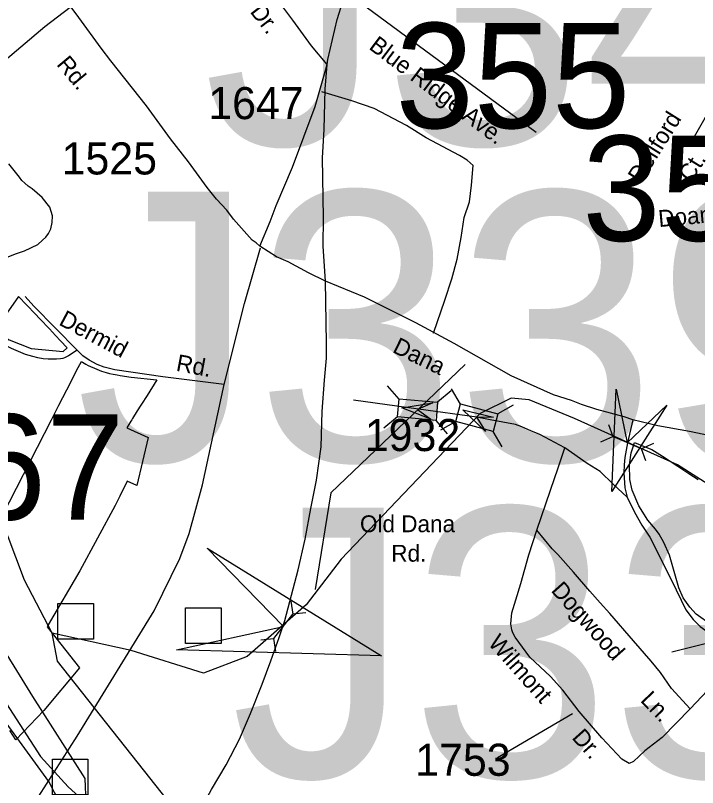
# Model space of a CAD drawing. Extents: x 884530 to 1028605, y 526725 to 653634.
# Drawn here: x 970449 to 973109, y 591067 to 594076 of the extents above; entities that cross this region are included whole.
import ezdxf

# ---------------------------------------------------------------- set-up
doc = ezdxf.new("R2010")
doc.units = 0
for name, color, linetype in [('Exist Boundary Political City Limit New', 7, 'Continuous'), ('Exist Boundary Political City Limit New Hole', 7, 'Continuous'), ('Exist Hydrographic Creek Single Shore', 7, 'Continuous'), ('Exist Road Non-System Structure Non-Sys Other Attributed CELL', 7, 'Continuous'), ('Exist Road Non-System Structure Non-Sys Other Number Label', 7, 'Continuous'), ('Exist Road Non-System Type 51', 7, 'Continuous'), ('Exist Road Non-System Type 51 Label', 7, 'Continuous'), ('Exist Road Primary US UnDivided 4 Lane Attributed', 7, 'Continuous'), ('Exist Road Secondary Structure Culvert Attributed CELL', 7, 'Continuous'), ('Exist Road Secondary Structure Culvert CELL', 7, 'Continuous'), ('Exist Road Secondary Structure Culvert Number Label', 7, 'Continuous'), ('Exist Road Secondary Structure Standard Bridge Attributed CELL', 7, 'Continuous'), ('Exist Road Secondary Structure Standard Bridge CELL', 7, 'Continuous'), ('Exist Road Secondary Structure Standard Bridge Number Label', 7, 'Continuous'), ('Exist Road Secondary Type 41 Attributed', 7, 'Continuous'), ('Exist Road Secondary Type 51 Attributed', 7, 'Continuous'), ('Exist Road Secondary Type 51 Label', 7, 'Continuous'), ('Exist Road Secondary Type 51 Number Label', 7, 'Continuous'), ('Exist Utilities Electrical Transmission Line', 7, 'Continuous'), ('Map Preparation Boundary City Limit Buffer Line', 7, 'Continuous')]:
    doc.layers.add(name, color=color, linetype=linetype)

msp = doc.modelspace()

# ---------------------------------------------------------------- linework, layer by layer
at = {"layer": 'Exist Boundary Political City Limit New'}
for points in [[(970369.6, 592073.8), (970589.2, 592500), (970616.9, 592553.8), (970618.3, 592556.5), (970649.1, 592616.3), (970694.1, 592703.7), (970706.4, 592727.5), (970710, 592725), (970723.2, 592716.9), (970733.1, 592711.6), (970742.2, 592707.1), (970756.9, 592700.7), (970784.7, 592689.9), (970793.4, 592686.9), (970803.1, 592684), (970815.1, 592681), (970829.6, 592678.2), (970845.8, 592674.7), (970857.7, 592672.7), (970900.3, 592666.4), (971000.9, 592655.2), (970962.6, 592594.8), (970941.1, 592561.1), (970938.2, 592556.5), (970924.1, 592534.3)], [(970924.1, 592534.3), (970905.1, 592504.4), (970902.3, 592500), (970898.8, 592494.5), (970883.2, 592468.1), (970966.3, 592431), (970921.7, 592244.1), (970885.2, 592260.5), (970855.6, 592202.1), (970837.4, 592166.2), (970699.6, 591911.7), (970576.2, 591700.2), (970572.6, 591692.9), (970698.2, 591533.6), (970560.2, 591367.3), (970450.9, 591252.7), (970427, 591288.5)], [(973161.4, 591700.4), (973103.9, 591742), (973078.7, 591769.1), (973052.7, 591806.1), (973035.6, 591844.5), (973020.5, 591899.1), (972998.7, 591972.2), (972976.7, 592022), (972958.5, 592053.8), (972944.8, 592073.9), (972915.1, 592108.5), (972879.9, 592165.2), (972853.4, 592226.2), (972844.1, 592267.1), (972842.9, 592324.5), (972850.1, 592371.4), (972857.2, 592394.4), (972862.8, 592412.1), (972900.4, 592396.5), (972930.3, 592383.7), (972971.7, 592358.4), (973031.4, 592319.8), (973074.8, 592290.4), (973111.1, 592266.8)]]:
    msp.add_lwpolyline(points, dxfattribs=at)
at = {"layer": 'Exist Boundary Political City Limit New Hole'}
msp.add_lwpolyline([(970510.1, 592777.8), (970635.6, 592766.1), (970650.4, 592780.1), (970624.9, 592807.5), (970604.5, 592828.3), (970581.2, 592853.9), (970543.5, 592893.3), (970525.3, 592913.1), (970461.1, 592981.1), (970458.6, 592977.3), (970364.1, 592845.3), (970424.6, 592811.6), (970510.1, 592777.8)], dxfattribs=at)
at = {"layer": 'Exist Hydrographic Creek Single Shore'}
for points in [[(970592.1, 591668.2), (970484.2, 591874.4), (970258, 592471.8), (969695, 593549.7), (969614.4, 593636.6), (968934.7, 593991.6), (967991.2, 594443.8), (967892, 594462.1)], [(972203.1, 592715.2), (971678.2, 592215.4), (971617, 591838)], [(974388.7, 591470), (974286.1, 591539.9), (973517, 591977.4), (973256, 592180.5), (973030.2, 592324.3), (972629.3, 592505.3), (972452.7, 592578.2), (972382.1, 592584.8), (972260.7, 592524), (971719.6, 591956.6), (971582.7, 591778.4), (971352.9, 591577.1), (971181.9, 591513), (970899.8, 591601.4), (970592.1, 591668.2)], [(970416.9, 587396.7), (970455.2, 587447), (970487.6, 587563.1), (970620.8, 587860.5), (970648.3, 588654.1), (970734.4, 589495.4), (970786.7, 590088.9), (970777.4, 590374.5), (970689.4, 590876.4), (970578.6, 591090), (969975.3, 591919.6)], [(971660.4, 590346.5), (971559.5, 590400), (971140.9, 590892.9), (970613.3, 591559.4), (970592.1, 591668.2)]]:
    msp.add_lwpolyline(points, dxfattribs=at)
at = {"layer": 'Exist Road Non-System Structure Non-Sys Other Attributed CELL'}
for points in [[(970614.1, 591784.1), (970753, 591784.1), (970753, 591645.1), (970614.1, 591645.1)], [(971111.8, 591766.9), (971250.8, 591766.9), (971250.8, 591627.8), (971111.8, 591627.8)], [(970592.8, 591176.7), (970731.8, 591176.7), (970731.8, 591037.6), (970592.8, 591037.6)]]:
    msp.add_lwpolyline(points, close=True, dxfattribs=at)
at = {"layer": 'Exist Road Non-System Type 51'}
for p, q in [((971739.7, 594166.5), (972479, 593621.4)), ((973214.8, 593814.4), (973090.1, 593593.2))]:
    msp.add_line(p, q, dxfattribs=at)
for points in [[(970662.4, 594106.4), (970563.9, 594031.4), (970393.6, 593887.6), (970343.7, 593844.6), (970324.8, 593825.8), (970307.9, 593803.3), (970275.4, 593720.8), (970259, 593676.3)], [(972079.5, 592837.2), (972123.5, 592965.8), (972151, 593049.8), (972171.1, 593126.7), (972186.4, 593210.6), (972199.2, 593288.4), (972219.6, 593349.8), (972227.3, 593415), (972233.8, 593490.6), (972210.1, 593512.2), (972180.3, 593530.4), (972050.2, 593598.6), (971974.4, 593646.6), (971847.2, 593713.1), (971760.9, 593743.3), (971643.7, 593778.4)], [(970376.6, 593118.6), (970452.7, 593148.7), (970484.3, 593159.1), (970536.4, 593183.5), (970553.8, 593199.6), (970566.8, 593211.7), (970578, 593226.5), (970587.2, 593244.2), (970591.9, 593269), (970593.7, 593294.5), (970582.5, 593329.3), (970552.6, 593367), (970513.8, 593400.7), (970498.6, 593411), (970485.2, 593421.8), (970474.2, 593432.4), (970464.5, 593445.2), (970423.5, 593497.6)], [(971263, 592637.6), (971342.5, 592953.3), (971404.4, 593170.2)], [(970689.9, 592771.3), (970521, 592942.5), (970487.2, 592980.5)], [(970689.9, 592771.3), (970655.7, 592748.8), (970640.5, 592741.7), (970633.4, 592739.1), (970624.6, 592737.7), (970609.6, 592736.7), (970593.8, 592736.3), (970576.1, 592736.4), (970556.8, 592737.7), (970536.5, 592741.1), (970517, 592746.7), (970488.1, 592754.6), (970433.4, 592777.5), (970325.8, 592829.3), (970284.6, 592856.1), (970274.1, 592865.1), (970266.8, 592875), (970235.2, 592930.9)], [(971263, 592637.6), (971023.6, 592666.9), (970836.7, 592694.4), (970795.1, 592705.6), (970767.2, 592716.1), (970736, 592732.6), (970711.7, 592749.1), (970689.9, 592771.3)], [(970206.9, 590768.1), (970326.3, 590820.6), (970381.4, 590851.5), (970432.1, 590887.7), (970474.9, 590936.5), (970540.5, 591032.4), (970689.7, 591266.3), (970990.2, 591755.4), (971089.8, 591959.7), (971126.5, 592056.2), (971178.5, 592246.8), (971263, 592637.6)]]:
    msp.add_lwpolyline(points, dxfattribs=at)
at = {"layer": 'Exist Road Primary US UnDivided 4 Lane Attributed'}
for points in [[(971664.4, 593885.2), (971666.8, 593904.6), (971703.2, 594059.7), (971725.4, 594130.5), (971732.1, 594161.9), (971751.7, 594213.3), (971829, 594347.9), (971861.6, 594410.6), (971946.9, 594554.3), (971985.3, 594627), (972057.9, 594725), (972108.4, 594794.4), (972192.3, 594896.6), (972293.7, 595007.8)], [(971658.5, 593040.8), (971649.2, 593176.1), (971650.6, 593289.1), (971646.7, 593521.4), (971652.5, 593631.3), (971656.7, 593789.1), (971664.4, 593885.2)], [(971500, 591718.1), (971551.1, 591915.7), (971579.1, 592034.7), (971601.3, 592154.1), (971623.2, 592265.3), (971641.6, 592394.8), (971645.5, 592532.1), (971653.8, 592654), (971662.2, 592739.8), (971662.2, 592800), (971658.5, 593040.8)], [(971134.6, 590910.9), (971174.8, 590988), (971213.2, 591058.8), (971270.5, 591154.9), (971322, 591255.1), (971365.6, 591355.6), (971411.5, 591470.1), (971444.4, 591560.1), (971477.1, 591651.6), (971500, 591718.1)]]:
    msp.add_lwpolyline(points, dxfattribs=at)
at = {"layer": 'Exist Road Secondary Structure Culvert Attributed CELL'}
for points in [[(972989, 592557.3), (972774.1, 592219.9), (972791.5, 592619.5), (972834.2, 592410.7)], [(971196.1, 592000.2), (971876.7, 591579.8), (971077.1, 591603.6), (971493.6, 591694.8)]]:
    msp.add_lwpolyline(points, close=True, dxfattribs=at)
at = {"layer": 'Exist Road Secondary Structure Culvert CELL'}
for p, q in [((972760.8, 592481.9), (972778.5, 592434.3)), ((972732, 592414), (972778.5, 592434.3)), ((972889.9, 592387), (972778.5, 592434.3)), ((972936.4, 592407.3), (972889.9, 592387)), ((972907.6, 592339.5), (972889.9, 592387)), ((971523.3, 591792.6), (971530.8, 591742.4)), ((971456.4, 591647.1), (971530.8, 591742.4)), ((971581.4, 591747.2), (971530.8, 591742.4)), ((971405.8, 591642.3), (971456.4, 591647.1)), ((971463.9, 591596.9), (971456.4, 591647.1))]:
    msp.add_line(p, q, dxfattribs=at)
at = {"layer": 'Exist Road Secondary Structure Standard Bridge Attributed CELL'}
for points in [[(972069.3, 592503), (971955.6, 592547), (972076, 592565.7), (972016.2, 592540.4)], [(972282.3, 592454.3), (972194, 592538.4), (972312.5, 592509.7), (972247.6, 592509.2)]]:
    msp.add_lwpolyline(points, close=True, dxfattribs=at)
at = {"layer": 'Exist Road Secondary Structure Standard Bridge CELL'}
for p, q in [((971944.7, 592580.1), (971900.3, 592632.9)), ((972184, 592560.7), (972149.5, 592620.4)), ((972148.1, 592612.5), (972095.3, 592568.2)), ((972390, 592557.3), (972330.3, 592522.8)), ((971938.6, 592511.3), (971885.8, 592467)), ((972133.5, 592445), (972089.1, 592497.8)), ((972166.1, 592494), (972106.4, 592459.5)), ((972346.5, 592394.9), (972312, 592454.6))]:
    msp.add_line(p, q, dxfattribs=at)
for points in [[(972089.1, 592497.8), (971938.6, 592511), (971944.8, 592581.3), (972095.3, 592568.2)], [(972312, 592454.6), (972166.1, 592493.7), (972184.3, 592561.9), (972330.3, 592522.8)]]:
    msp.add_lwpolyline(points, close=True, dxfattribs=at)
at = {"layer": 'Exist Road Secondary Type 41 Attributed'}
for points in [[(972766, 591745.6), (972728.5, 591786.1), (972688.9, 591832.2), (972625.4, 591906.5), (972563.8, 591974.7), (972542.4, 591997.3), (972482.1, 592070.3)], [(973080.1, 591372.8), (973007.1, 591452.5), (972964, 591514.5), (972927.7, 591559.7), (972858.3, 591638.3), (972766, 591745.6)]]:
    msp.add_lwpolyline(points, dxfattribs=at)
at = {"layer": 'Exist Road Secondary Type 51 Attributed'}
for points in [[(971664.4, 593885.2), (971603.3, 593958), (971531.2, 594057.9), (971475.7, 594129.8), (971439.1, 594173.2), (971391.1, 594232.8), (971336.2, 594311.3), (971313.4, 594338.7), (971266.1, 594392.2), (971215.7, 594457.8), (971094.5, 594594.9), (971041.6, 594661.5)], [(971401.9, 593176.1), (971387.2, 593189.2), (971372.6, 593200.6), (971299.3, 593282), (971272.6, 593316.9), (971233.5, 593360.4), (971197, 593405.7), (971124, 593504.8), (971053.2, 593595.3), (970960.3, 593723.6), (970821.5, 593898.7), (970783.3, 593948.1), (970696.1, 594067.6), (970654.8, 594124.3), (970591.1, 594200.4), (970564, 594242.9), (970526.3, 594285.4)], [(971401.9, 593176.1), (971442, 593272.3), (971466.1, 593335.6), (971529.9, 593484), (971617.7, 593721.4), (971664.4, 593885.2)], [(971658.5, 593040.8), (971591.3, 593072.6), (971512.5, 593115.9), (971466.9, 593135.4), (971401.9, 593176.1)], [(972856, 592500.4), (972822.2, 592511.4), (972715.6, 592540.2), (972656.3, 592559.3), (972617, 592575.8), (972547.3, 592597.6), (972381.7, 592671.4), (972159.3, 592798), (972010.4, 592877.8), (971809.5, 592978.2), (971658.5, 593040.8)], [(972020.4, 592541.2), (971766.5, 592576.6)], [(972247.5, 592510.2), (972020.4, 592541.2)], [(972591, 592390.2), (972493.2, 592442.6), (972459.2, 592456.7), (972423, 592472.4), (972398.5, 592481.1), (972300.5, 592500.2), (972247.5, 592510.2)], [(972856, 592500.4), (972835.8, 592410.7), (972824.9, 592353.2), (972822.6, 592324.9), (972820.8, 592293.6), (972824.9, 592235.4), (972834.4, 592198)], [(973776.1, 592358.1), (973728.7, 592358.1), (973623, 592367.8), (973435.3, 592402.7), (973294.3, 592417.8), (973188.7, 592431.5), (973076.9, 592454.3), (972953.7, 592476.2), (972856, 592500.4)], [(972482.1, 592070.3), (972534.9, 592225.5), (972564.7, 592312.7), (972591, 592390.2)], [(972834.4, 592198), (972779.3, 592249.2), (972728.6, 592298.1), (972678.2, 592330.1), (972591, 592390.2)], [(972834.4, 592198), (972863.4, 592140.2), (972892, 592089.3), (972922.2, 592042.3), (973006.7, 591875.2), (973062.6, 591759.2), (973091.5, 591721), (973118.9, 591693.7), (973160, 591664), (973182.8, 591651.3), (973241.4, 591611.3), (973281.8, 591580.5)], [(973080.1, 591372.8), (972970.4, 591261.8), (972903.4, 591209.6), (972859.5, 591168.6), (972841.8, 591160.3), (972813.5, 591176.8), (972735.6, 591260.7), (972646.7, 591363.4), (972583.5, 591445.7), (972535.2, 591499.3), (972455.1, 591574.9), (972398, 591652.6), (972388.5, 591669.2), (972384.9, 591681.2), (972380.7, 591705), (972384.2, 591747.5), (972399.7, 591798.6), (972419.9, 591862), (972450.3, 591974.1), (972482.1, 592070.3)], [(973281.8, 591580.5), (973169.1, 591468.4), (973080.1, 591372.8)]]:
    msp.add_lwpolyline(points, dxfattribs=at)
at = {"layer": 'Exist Road Secondary Type 51 Number Label'}
for points in [[(973008.5, 591595.3), (973386.9, 591689.9)], [(972621.5, 591354.3), (972329.1, 591182.2)]]:
    msp.add_lwpolyline(points, dxfattribs=at)
at = {"layer": 'Exist Utilities Electrical Transmission Line'}
for points in [[(970725, 591005.6), (970720.3, 591101.7), (970517.3, 591421.1), (970352.4, 591684.9), (970223.2, 591885.6), (970056.3, 592153.6), (969880, 592437.8), (969766.2, 592619.8), (969629.6, 592836.8), (969459.1, 593112.9), (969271, 593401.6), (969167, 593577.3), (969098.6, 593681.7), (968870.9, 594043.8), (968685.3, 594346.5)], [(968085.9, 594085), (968278.7, 593876.3), (968492.7, 593642.7), (968720.3, 593390.7), (968936.2, 593157.1), (969117.9, 592968.5), (969309.1, 592767.8), (969471, 592594.1), (969612.1, 592445), (969801.4, 592248.4), (970002.5, 592043.3), (970074.3, 591924.8), (970228.1, 591685.2), (970332.4, 591517.5), (970547.2, 591187.9), (970655.1, 591070), (970725, 591005.6)]]:
    msp.add_lwpolyline(points, dxfattribs=at)
at = {"layer": 'Map Preparation Boundary City Limit Buffer Line'}
for points in [[(970510.1, 592777.8), (970635.6, 592766.1), (970650.4, 592780.1), (970624.9, 592807.5), (970604.5, 592828.3), (970581.2, 592853.9), (970543.5, 592893.3), (970525.3, 592913.1), (970461.1, 592981.1), (970458.6, 592977.3), (970364.1, 592845.3), (970424.6, 592811.6), (970510.1, 592777.8)], [(970369.6, 592073.8), (970589.2, 592500), (970616.9, 592553.8), (970618.3, 592556.5), (970649.1, 592616.3), (970694.1, 592703.7), (970706.4, 592727.5), (970710, 592725), (970723.2, 592716.9), (970733.1, 592711.6), (970742.2, 592707.1), (970756.9, 592700.7), (970784.7, 592689.9), (970793.4, 592686.9), (970803.1, 592684), (970815.1, 592681), (970829.6, 592678.2), (970845.8, 592674.7), (970857.7, 592672.7), (970900.3, 592666.4), (971000.9, 592655.2), (970962.6, 592594.8), (970941.1, 592561.1), (970938.2, 592556.5), (970924.1, 592534.3)], [(970924.1, 592534.3), (970905.1, 592504.4), (970902.3, 592500), (970898.8, 592494.5), (970883.2, 592468.1), (970966.3, 592431), (970921.7, 592244.1), (970885.2, 592260.5), (970855.6, 592202.1), (970837.4, 592166.2), (970699.6, 591911.7), (970576.2, 591700.2), (970572.6, 591692.9), (970698.2, 591533.6), (970560.2, 591367.3), (970450.9, 591252.7), (970427, 591288.5)], [(973161.4, 591700.4), (973103.9, 591742), (973078.7, 591769.1), (973052.7, 591806.1), (973035.6, 591844.5), (973020.5, 591899.1), (972998.7, 591972.2), (972976.7, 592022), (972958.5, 592053.8), (972944.8, 592073.9), (972915.1, 592108.5), (972879.9, 592165.2), (972853.4, 592226.2), (972844.1, 592267.1), (972842.9, 592324.5), (972850.1, 592371.4), (972857.2, 592394.4), (972862.8, 592412.1), (972900.4, 592396.5), (972930.3, 592383.7), (972971.7, 592358.4), (973031.4, 592319.8), (973074.8, 592290.4), (973111.1, 592266.8)]]:
    msp.add_lwpolyline(points, dxfattribs=at)

# ---------------------------------------------------------------- texts
at = {"layer": 'Exist Road Non-System Structure Non-Sys Other Number Label'}
for s, p in [('J340', (971181.3, 593572.3)), ('J339', (970683.5, 592339.6)), ('J338', (971287.3, 591107.2))]:
    msp.add_text(s, height=1049.86, dxfattribs=at).set_placement(p)
at = {"layer": 'Exist Road Non-System Type 51 Label'}
for s, height, rotation, p in [('Blue Ridge Ave.', 65.617, 323.0081, (971823.6, 593948)), ('Dellford', 65.62, 58.0907, (972888.5, 593417.8)), ('Ct.', 65.62, 58.0907, (973085.2, 593422)), ('Doanbury', 65.62, 5.2285, (972958.5, 593251)), ('Dermid', 65.62, 331.9571, (970614.4, 592872.1)), ('Rd.', 65.62, 349.3771, (971072.5, 592691.5))]:
    msp.add_text(s, height=height, rotation=rotation, dxfattribs=at).set_placement(p)
at = {"layer": 'Exist Road Secondary Structure Culvert Number Label'}
msp.add_text('C167', height=410.1, dxfattribs=at).set_placement((969562.2, 592111.1))
at = {"layer": 'Exist Road Secondary Structure Standard Bridge Number Label'}
for s, p in [('355', (971931.2, 593636.8)), ('350', (972659.6, 593197.5))]:
    msp.add_text(s, height=410.1, dxfattribs=at).set_placement(p)
at = {"layer": 'Exist Road Secondary Type 51 Label'}
for s, rotation, p in [('Dr.', 307.683, (971361.3, 594090.1)), ('Rd.', 309.8932, (970606.6, 593884.4)), ('Dana', 334.065, (971915.5, 592764.7)), ('Dogwood', 311.6782, (972534.4, 591833.1)), ('Wilmont', 311.5551, (972288.6, 591627.5)), ('Ln.', 314.0395, (972882.6, 591404.1)), ('Dr.', 311.774, (972615.7, 591259.4))]:
    msp.add_text(s, height=65.62, rotation=rotation, dxfattribs=at).set_placement(p)
for s, p in [('Old Dana', (971792.4, 592061.9)), ('Rd.', (971914.4, 591947))]:
    msp.add_text(s, height=65.62, dxfattribs=at).set_placement(p)
at = {"layer": 'Exist Road Secondary Type 51 Number Label'}
for s, p in [('1647', (971200.9, 593671.8)), ('1525', (970629, 593456.2)), ('1932', (971811.4, 592378.1)), ('1753', (972007.8, 591112.4))]:
    msp.add_text(s, height=125, dxfattribs=at).set_placement(p)

doc.saveas('drawing.dxf')
